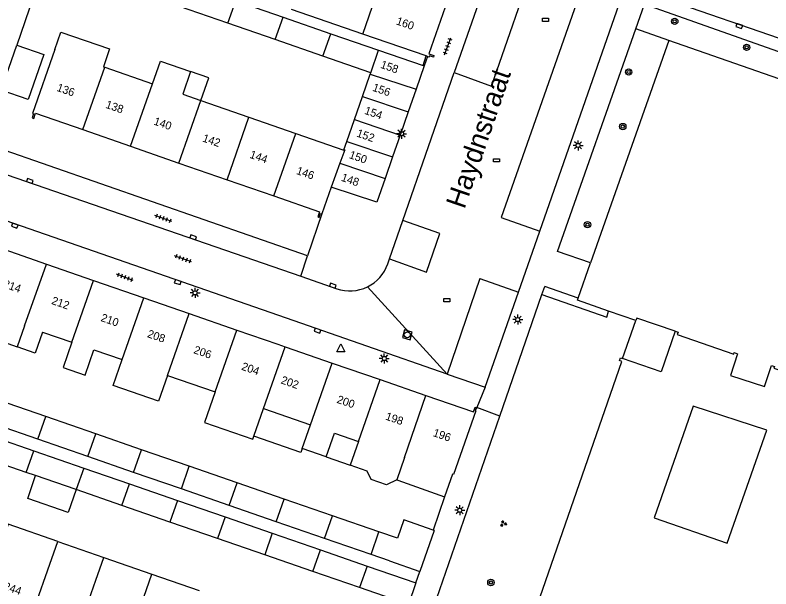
# Model space of a CAD drawing. Extents: x 132999 to 136000, y 398499 to 400501.
# Drawn here: x 133674.5 to 133769, y 399543.5 to 399615.1 of the extents above; entities that cross this region are included whole.
import ezdxf

# ---------------------------------------------------------------- set-up
doc = ezdxf.new("R2010")
doc.units = 0
for name, color, linetype in [('gg-afsc-erfafscheiding', 7, 'Continuous'), ('gg-afsc-hekwerk', 7, 'Continuous'), ('gg-afsc-muur', 7, 'Continuous'), ('gg-anno-huisnummerreeks BGT', 7, 'Continuous'), ('gg-anno-openbare ruimte label', 7, 'Continuous'), ('gg-bbg-bijgebouw', 7, 'Continuous'), ('gg-bbg-gedigitaliseerde bebouwing', 7, 'Continuous'), ('gg-bbg-gedigitaliseerde bijgebouw', 7, 'Continuous'), ('gg-bbg-hoofdgebouw', 7, 'Continuous'), ('gg-bbg-luifel en loopbrug', 7, 'Continuous'), ('gg-bbg-tussenscheiding', 7, 'Continuous'), ('gg-knt-verharding', 7, 'Continuous'), ('gg-knt-verharding nz', 7, 'Continuous'), ('gt-grn-groengrens', 7, 'Continuous'), ('gt-grn-weggrens', 7, 'Continuous'), ('gt-symb-boom', 7, 'Continuous'), ('gt-symb-groenvak', 7, 'Continuous'), ('gt-symb-kolk', 7, 'Continuous'), ('gt-symb-kolk center center', 7, 'Continuous'), ('gt-symb-lichtmast', 7, 'Continuous'), ('gt-symb-rioolschacht', 7, 'Continuous'), ('gt-symb-tegel verharding', 7, 'Continuous'), ('gt-symb-waterafsluiter', 7, 'Continuous')]:
    doc.layers.add(name, color=color, linetype=linetype)

# ---------------------------------------------------------------- blocks, each defined once
blk = doc.blocks.new('gt0-BOOM')
at = {"layer": 'gt-symb-boom'}
for radius in [0.4, 0.2]:
    blk.add_circle((0, 0), radius, dxfattribs=at)
blk = doc.blocks.new('gt0-KOLK')
at = {"layer": 'gt-symb-kolk'}
blk.add_lwpolyline([(0, 0), (0.375, 0), (0.375, 0.4), (-0.375, 0.4), (-0.375, 0), (0, 0)], dxfattribs=at)
blk = doc.blocks.new('gt0-LMAST')
at = {"layer": 'gt-symb-lichtmast'}
for p, q in [((-0.182, 0.173), (-0.447, 0.438)), ((-0.005, 0.246), (-0.005, 0.621)), ((0.172, 0.173), (0.437, 0.438)), ((-0.255, -0.004), (-0.63, -0.004)), ((-0.182, -0.181), (-0.447, -0.446)), ((-0.005, -0.254), (-0.005, -0.629)), ((0.437, -0.446), (0.172, -0.181)), ((0.245, -0.004), (0.62, -0.004))]:
    blk.add_line(p, q, dxfattribs=at)
blk.add_circle((-0.005, -0.004), 0.25, dxfattribs=at)
blk = doc.blocks.new('gt0-TEG1')
at = {"layer": 'gt-symb-tegel verharding'}
for p, q in [((-1.125, 0), (1.125, 0)), ((-0.9, -0.25), (-0.9, 0.25)), ((-0.45, -0.25), (-0.45, 0.25)), ((0, -0.25), (0, 0.25)), ((0.45, -0.25), (0.45, 0.25)), ((0.9, -0.25), (0.9, 0.25))]:
    blk.add_line(p, q, dxfattribs=at)
blk = doc.blocks.new('gt0-KOLKCC')
at = {"layer": 'gt-symb-kolk center center'}
blk.add_lwpolyline([(-0.375, 0.2), (0.375, 0.2), (0.375, -0.2), (-0.375, -0.2)], close=True, dxfattribs=at)
blk = doc.blocks.new('gt0-WAFSL')
at = {"layer": 'gt-symb-waterafsluiter'}
for p, q in [((-0.5, -0.333), (0, 0.667)), ((0, 0.667), (0.5, -0.333)), ((0.5, -0.333), (-0.5, -0.333))]:
    blk.add_line(p, q, dxfattribs=at)
blk = doc.blocks.new('gt0-RS')
at = {"layer": 'gt-symb-rioolschacht'}
blk.add_lwpolyline([(-0.5, -0.5), (0.5, -0.5), (0.5, 0.5), (-0.5, 0.5)], close=True, dxfattribs=at)
blk.add_circle((0, 0), 0.375, dxfattribs=at)
blk = doc.blocks.new('gt0-GRVAK')
at = {"layer": 'gt-symb-groenvak'}
for p, q in [((-0.11, 0.189), (-0.228, 0.24)), ((-0.182, 0.153), (0.088, 0.153)), ((-0.091, 0.211), (-0.156, 0.322)), ((-0.047, 0.214), (-0.047, 0.393)), ((-0.004, 0.211), (0.061, 0.322)), ((0.015, 0.189), (0.133, 0.24)), ((0.262, -0.052), (0.197, 0.059)), ((0.305, -0.049), (0.305, 0.13)), ((0.349, -0.052), (0.414, 0.059)), ((-0.245, -0.228), (-0.363, -0.177)), ((-0.318, -0.264), (-0.047, -0.264)), ((-0.226, -0.206), (-0.291, -0.095)), ((-0.183, -0.203), (-0.183, -0.024)), ((-0.139, -0.206), (-0.074, -0.095)), ((-0.12, -0.228), (-0.002, -0.177)), ((0.243, -0.074), (0.125, -0.023)), ((0.17, -0.11), (0.441, -0.11)), ((0.368, -0.074), (0.486, -0.023))]:
    blk.add_line(p, q, dxfattribs=at)

msp = doc.modelspace()

# ---------------------------------------------------------------- linework, layer by layer
at = {"layer": 'gg-afsc-erfafscheiding'}
msp.add_line((133717.96, 399612.71), (133709.066, 399615.799), dxfattribs=at)
at = {"layer": 'gg-afsc-hekwerk'}
for p, q in [((133756.196, 399611.921), (133746.43, 399584.16)), ((133725.498, 399608.802), (133725.902, 399609.987)), ((133744.884, 399579.771), (133746.43, 399584.16)), ((133752.094, 399576.947), (133748.689, 399578.145)), ((133750.435, 399572.23), (133752.094, 399576.947))]:
    msp.add_line(p, q, dxfattribs=at)
for points in [[(133794.63, 399598.34), (133794.69, 399598.54), (133756.196, 399611.921)], [(133748.689, 399578.145), (133744.796, 399579.514), (133744.884, 399579.771)]]:
    msp.add_lwpolyline(points, dxfattribs=at)
at = {"layer": 'gg-afsc-muur'}
for p, q in [((133678.398, 399621.956), (133674.73, 399611.34)), ((133728.199, 399554.952), (133726.749, 399550.787))]:
    msp.add_line(p, q, dxfattribs=at)
at = {"layer": 'gg-bbg-bijgebouw'}
for p, q in [((133702.091, 399616.879), (133708.005, 399614.838)), ((133708.005, 399614.838), (133713.988, 399612.774)), ((133713.988, 399612.774), (133719.935, 399610.722)), ((133672.77, 399605.74), (133674.73, 399611.34)), ((133719.935, 399610.722), (133725.498, 399608.802)), ((133725.65, 399608.75), (133724.64, 399605.849)), ((133725.65, 399608.75), (133725.498, 399608.802)), ((133724.64, 399605.849), (133723.658, 399603.03)), ((133723.658, 399603.03), (133722.632, 399600.083)), ((133722.632, 399600.083), (133721.69, 399597.377)), ((133721.69, 399597.377), (133720.752, 399594.684)), ((133670.921, 399562.757), (133676.873, 399560.699)), ((133676.873, 399560.699), (133683.12, 399558.539)), ((133683.12, 399558.539), (133688.829, 399556.564)), ((133688.829, 399556.564), (133694.812, 399554.495)), ((133694.812, 399554.495), (133700.778, 399552.432)), ((133700.778, 399552.432), (133706.664, 399550.397)), ((133726.882, 399550.741), (133725.099, 399545.622)), ((133726.882, 399550.741), (133726.749, 399550.787)), ((133706.664, 399550.397), (133712.683, 399548.315)), ((133712.683, 399548.315), (133718.505, 399546.302)), ((133718.505, 399546.302), (133724.609, 399544.191)), ((133724.609, 399544.191), (133723.675, 399541.498))]:
    msp.add_line(p, q, dxfattribs=at)
for points in [[(133674.73, 399611.34), (133678.12, 399610.16), (133676.17, 399604.56), (133672.77, 399605.74)], [(133720.752, 399594.684), (133719.72, 399591.72), (133714.04, 399593.61)]]:
    msp.add_lwpolyline(points, dxfattribs=at)
at = {"layer": 'gg-bbg-gedigitaliseerde bebouwing'}
for p, q in [((133717.96, 399612.71), (133720.116, 399618.9)), ((133685.578, 399608.644), (133685.737, 399608.589)), ((133685.737, 399608.589), (133691.703, 399606.521)), ((133696.465, 399608.045), (133695.482, 399605.21)), ((133695.482, 399605.21), (133697.733, 399604.43)), ((133697.733, 399604.43), (133703.713, 399602.357)), ((133703.713, 399602.357), (133709.605, 399600.314)), ((133668.545, 399575.85), (133674.798, 399573.672)), ((133677.974, 399575.517), (133681.614, 399574.255)), ((133684.366, 399573.302), (133687.905, 399572.076)), ((133693.574, 399570.112), (133699.527, 399568.049)), ((133704.354, 399562.5), (133705.558, 399565.96)), ((133705.558, 399565.96), (133711.424, 399563.928)), ((133710.396, 399560.978), (133711.424, 399563.928)), ((133717.422, 399561.85), (133716.391, 399558.89)), ((133713.394, 399559.934), (133710.396, 399560.978)), ((133718.515, 399558.15), (133716.391, 399558.89)), ((133722.219, 399557.065), (133722.33, 399557.026)), ((133722.33, 399557.026), (133728.199, 399554.952)), ((133679.882, 399549.377), (133685.612, 399547.381)), ((133685.612, 399547.381), (133691.611, 399545.291)), ((133691.611, 399545.291), (133697.527, 399543.231))]:
    msp.add_line(p, q, dxfattribs=at)
for points in [[(133691.703, 399606.521), (133692.686, 399609.355), (133696.465, 399608.045)], [(133709.605, 399600.314), (133715.589, 399598.24), (133715.606, 399598.29)], [(133677.974, 399575.517), (133677.057, 399572.885), (133674.798, 399573.672)], [(133681.614, 399574.255), (133680.517, 399571.105), (133683.267, 399570.147), (133684.366, 399573.302)], [(133693.574, 399570.112), (133692.448, 399566.879), (133686.782, 399568.853), (133687.905, 399572.076)], [(133699.527, 399568.049), (133698.198, 399564.23), (133704.226, 399562.132), (133704.354, 399562.5)], [(133768.451, 399563.277), (133759.244, 399566.283), (133754.384, 399552.331), (133763.497, 399549.157), (133768.451, 399563.277)], [(133713.394, 399559.934), (133714.421, 399562.884), (133717.422, 399561.85)], [(133722.219, 399557.065), (133720.921, 399556.438), (133719.023, 399557.099), (133718.515, 399558.15)], [(133679.882, 399549.377), (133673.666, 399551.542), (133672.668, 399548.678)]]:
    msp.add_lwpolyline(points, dxfattribs=at)
at = {"layer": 'gg-bbg-gedigitaliseerde bijgebouw'}
for p, q in [((133701.107, 399614.083), (133695.082, 399616.172)), ((133707.019, 399612.034), (133701.107, 399614.083)), ((133712.999, 399609.961), (133707.019, 399612.034)), ((133718.956, 399607.896), (133712.999, 399609.961)), ((133717.925, 399604.949), (133718.883, 399607.699)), ((133718.883, 399607.699), (133718.956, 399607.896)), ((133716.919, 399602.059), (133717.925, 399604.949)), ((133715.96, 399599.307), (133716.919, 399602.059)), ((133715.606, 399598.29), (133715.96, 399599.307)), ((133678.358, 399564.96), (133672.408, 399567.018)), ((133684.607, 399562.799), (133678.358, 399564.96)), ((133677.371, 399562.127), (133671.422, 399564.185)), ((133690.314, 399560.826), (133684.607, 399562.799)), ((133683.62, 399559.966), (133677.371, 399562.127)), ((133696.296, 399558.757), (133690.314, 399560.826)), ((133675.929, 399558.001), (133669.967, 399560.061)), ((133689.327, 399557.993), (133683.62, 399559.966)), ((133677.098, 399557.597), (133675.929, 399558.001)), ((133695.31, 399555.924), (133689.327, 399557.993)), ((133702.265, 399556.693), (133696.296, 399558.757)), ((133682.168, 399555.844), (133677.098, 399557.597)), ((133708.15, 399554.657), (133702.265, 399556.693)), ((133687.884, 399553.869), (133682.168, 399555.844)), ((133701.278, 399553.86), (133695.31, 399555.924)), ((133714.168, 399552.576), (133708.15, 399554.657)), ((133693.874, 399551.798), (133687.884, 399553.869)), ((133707.164, 399551.824), (133701.278, 399553.86)), ((133719.988, 399550.563), (133714.168, 399552.576)), ((133699.827, 399549.741), (133693.874, 399551.798)), ((133713.181, 399549.743), (133707.164, 399551.824)), ((133722.291, 399549.767), (133719.988, 399550.563)), ((133705.718, 399547.705), (133699.827, 399549.741)), ((133719.001, 399547.731), (133713.181, 399549.743)), ((133711.74, 399545.623), (133705.718, 399547.705)), ((133721.313, 399546.94), (133719.001, 399547.731)), ((133721.313, 399546.94), (133725.099, 399545.622)), ((133717.573, 399543.607), (133711.74, 399545.623)), ((133723.675, 399541.498), (133717.573, 399543.607))]:
    msp.add_line(p, q, dxfattribs=at)
msp.add_lwpolyline([(133726.749, 399550.787), (133723.086, 399552.062), (133722.291, 399549.767)], dxfattribs=at)
at = {"layer": 'gg-bbg-hoofdgebouw'}
for p, q in [((133725.902, 399609.987), (133717.96, 399612.71)), ((133726.062, 399609.931), (133725.902, 399609.987)), ((133682.979, 399600.792), (133688.966, 399598.716)), ((133688.966, 399598.716), (133695, 399596.624)), ((133695, 399596.624), (133701.022, 399594.537)), ((133701.022, 399594.537), (133706.859, 399592.513)), ((133714.04, 399593.61), (133712.84, 399590.27)), ((133678.438, 399584.003), (133684.313, 399581.97)), ((133684.313, 399581.97), (133690.629, 399579.785)), ((133690.629, 399579.785), (133696.278, 399577.83)), ((133696.278, 399577.83), (133702.215, 399575.775)), ((133702.215, 399575.775), (133707.354, 399573.997)), ((133707.354, 399573.997), (133708.284, 399573.675)), ((133708.284, 399573.675), (133714.14, 399571.648)), ((133714.14, 399571.648), (133720.128, 399569.576)), ((133720.128, 399569.576), (133725.866, 399567.59))]:
    msp.add_line(p, q, dxfattribs=at)
for points in [[(133728.275, 399616.099), (133726.24, 399610.24), (133726.86, 399610.03), (133726.8, 399609.83), (133726.31, 399610), (133726.27, 399609.86), (133726.062, 399609.931)], [(133679.48, 399610.81), (133680.225, 399612.972), (133686.346, 399610.861), (133685.578, 399608.644)], [(133679.48, 399610.81), (133676.71, 399602.8), (133676.84, 399602.76), (133676.68, 399602.28), (133676.86, 399602.2), (133677.1, 399602.83), (133682.979, 399600.792)], [(133706.859, 399592.513), (133712.55, 399590.54), (133712.35, 399589.9), (133712.54, 399589.84), (133712.69, 399590.32), (133712.84, 399590.27)], [(133671.02, 399583.33), (133672.11, 399586.37), (133672.23, 399586.33), (133672.42, 399586.8), (133672.61, 399586.74), (133672.38, 399586.1), (133678.438, 399584.003)], [(133757.01, 399575.63), (133755.24, 399570.54), (133750.435, 399572.23)], [(133757.01, 399575.63), (133757.36, 399575.49), (133757.25, 399575.2), (133764.32, 399572.76), (133764.39, 399572.95), (133764.78, 399572.81), (133763.91, 399570.11), (133768.18, 399568.74), (133769.02, 399571.34), (133769.4, 399571.22), (133769.34, 399571.03), (133776.29, 399568.58), (133776.4, 399568.89), (133776.75, 399568.77), (133774.99, 399563.7), (133780.04, 399561.93), (133779.91, 399561.57), (133779.66, 399561.68), (133761.3, 399508.92), (133761.6, 399508.81), (133761.48, 399508.46)], [(133731.62, 399518.81), (133731.75, 399519.16), (133732.02, 399519.06), (133750.32, 399571.86), (133750.05, 399571.97), (133750.18, 399572.32), (133750.435, 399572.23)], [(133725.866, 399567.59), (133731.79, 399565.54), (133732.01, 399566.16), (133732.21, 399566.1)], [(133732.21, 399566.1), (133731.98, 399565.74), (133732.09, 399565.7), (133729.31, 399557.74)], [(133729.31, 399557.74), (133729.183, 399557.775), (133728.199, 399554.952)]]:
    msp.add_lwpolyline(points, dxfattribs=at)
at = {"layer": 'gg-bbg-luifel en loopbrug'}
msp.add_line((133713.394, 399559.934), (133716.391, 399558.89), dxfattribs=at)
for points in [[(133697.733, 399604.43), (133698.716, 399607.264), (133696.465, 399608.045)], [(133710.396, 399560.978), (133710.22, 399560.472), (133704.354, 399562.5)], [(133682.168, 399555.844), (133681.175, 399552.973), (133676.105, 399554.726), (133677.098, 399557.597)]]:
    msp.add_lwpolyline(points, dxfattribs=at)
at = {"layer": 'gg-bbg-tussenscheiding'}
for p, q in [((133701.107, 399614.083), (133702.091, 399616.879)), ((133707.019, 399612.034), (133708.005, 399614.838)), ((133712.999, 399609.961), (133713.988, 399612.774)), ((133718.956, 399607.896), (133719.935, 399610.722)), ((133682.979, 399600.792), (133685.737, 399608.589)), ((133718.883, 399607.699), (133724.64, 399605.849)), ((133688.966, 399598.716), (133691.703, 399606.521)), ((133695, 399596.624), (133697.733, 399604.43)), ((133717.925, 399604.949), (133723.658, 399603.03)), ((133701.022, 399594.537), (133703.713, 399602.357)), ((133716.919, 399602.059), (133722.632, 399600.083)), ((133706.859, 399592.513), (133709.605, 399600.314)), ((133715.96, 399599.307), (133721.69, 399597.377)), ((133715.123, 399596.623), (133714.04, 399593.61)), ((133715.123, 399596.623), (133720.752, 399594.684)), ((133675.713, 399576.3), (133678.438, 399584.003)), ((133681.614, 399574.255), (133684.313, 399581.97)), ((133687.905, 399572.076), (133690.629, 399579.785)), ((133693.574, 399570.112), (133696.278, 399577.83)), ((133675.713, 399576.3), (133674.798, 399573.672)), ((133699.527, 399568.049), (133702.215, 399575.775)), ((133705.558, 399565.96), (133708.284, 399573.675)), ((133711.424, 399563.928), (133714.14, 399571.648)), ((133717.422, 399561.85), (133720.128, 399569.576)), ((133723.19, 399559.852), (133725.866, 399567.59)), ((133677.371, 399562.127), (133678.358, 399564.96)), ((133683.62, 399559.966), (133684.607, 399562.799)), ((133689.327, 399557.993), (133690.314, 399560.826)), ((133675.929, 399558.001), (133676.873, 399560.699)), ((133723.19, 399559.852), (133722.219, 399557.065)), ((133683.12, 399558.539), (133682.168, 399555.844)), ((133695.31, 399555.924), (133696.296, 399558.757)), ((133687.884, 399553.869), (133688.829, 399556.564)), ((133701.278, 399553.86), (133702.265, 399556.693)), ((133694.812, 399554.495), (133693.874, 399551.798)), ((133707.164, 399551.824), (133708.15, 399554.657)), ((133700.778, 399552.432), (133699.827, 399549.741)), ((133713.181, 399549.743), (133714.168, 399552.576)), ((133719.001, 399547.731), (133719.988, 399550.563)), ((133706.664, 399550.397), (133705.718, 399547.705)), ((133678.872, 399546.518), (133679.882, 399549.377)), ((133711.74, 399545.623), (133712.683, 399548.315)), ((133684.61, 399544.52), (133685.612, 399547.381)), ((133675.572, 399537.181), (133678.872, 399546.518)), ((133718.505, 399546.302), (133717.573, 399543.607)), ((133690.615, 399542.43), (133691.611, 399545.291)), ((133681.839, 399536.611), (133684.61, 399544.52))]:
    msp.add_line(p, q, dxfattribs=at)
msp.add_lwpolyline([(133715.606, 399598.29), (133715.709, 399598.254), (133715.123, 399596.623)], dxfattribs=at)
at = {"layer": 'gg-knt-verharding'}
for p, q in [((133735.08, 399624.28), (133729.39, 399607.907)), ((133740.071, 399588.105), (133750.8, 399618.78)), ((133753.65, 399617.87), (133804.4, 399600.34)), ((133752.07, 399613.384), (133753.148, 399616.446)), ((133726.062, 399609.931), (133725.65, 399608.75)), ((133722.98, 399589.463), (133729.39, 399607.907)), ((133711.08, 399585.05), (133670.47, 399599.16)), ((133669.549, 399596.527), (133710.215, 399582.483)), ((133708.447, 399577.239), (133667.511, 399591.442)), ((133712.84, 399590.27), (133711.08, 399585.05)), ((133721.308, 399584.653), (133722.98, 399589.463)), ((133737.415, 399580.51), (133740.071, 399588.105)), ((133721.088, 399584.019), (133721.308, 399584.653)), ((133710.215, 399582.483), (133714.72, 399580.927)), ((133740.355, 399580.205), (133740.7, 399581.2)), ((133744.884, 399579.771), (133740.7, 399581.2)), ((133733.26, 399568.63), (133737.415, 399580.51)), ((133735.091, 399565.005), (133740.355, 399580.205)), ((133728.515, 399570.276), (133708.447, 399577.239)), ((133728.515, 399570.276), (133733.26, 399568.63)), ((133718.751, 399517.826), (133735.091, 399565.005))]:
    msp.add_line(p, q, dxfattribs=at)
for points in [[(133746.43, 399584.16), (133742.28, 399585.59), (133752.07, 399613.384)], [(133757.01, 399575.63), (133752.205, 399577.271), (133752.094, 399576.947)]]:
    msp.add_lwpolyline(points, dxfattribs=at)
for centre, radius, start, end in [((133716.353, 399585.667), 5.013, 295.89936, 340.8112), ((133716.353, 399585.672), 5.018, 251.00742, 295.87836)]:
    msp.add_arc(centre, radius, start, end, dxfattribs=at)
at = {"layer": 'gg-knt-verharding nz'}
for p, q in [((133746.022, 399620.452), (133735.274, 399589.818)), ((133735.274, 399589.818), (133740.071, 399588.105)), ((133732.577, 399582.187), (133728.515, 399570.276)), ((133732.577, 399582.187), (133737.415, 399580.51))]:
    msp.add_line(p, q, dxfattribs=at)
for points in [[(133729.39, 399607.907), (133734.038, 399606.212), (133739.768, 399622.64)], [(133721.308, 399584.653), (133725.935, 399583.003), (133727.613, 399587.805), (133722.98, 399589.463)]]:
    msp.add_lwpolyline(points, dxfattribs=at)
at = {"layer": 'gt-grn-groengrens'}
for p, q in [((133753.148, 399616.446), (133803.794, 399598.541)), ((133756.196, 399611.921), (133752.07, 399613.384))]:
    msp.add_line(p, q, dxfattribs=at)
msp.add_lwpolyline([(133740.355, 399580.205), (133748.444, 399577.379), (133748.689, 399578.145)], dxfattribs=at)
at = {"layer": 'gt-grn-weggrens'}
for p, q in [((133710.215, 399582.483), (133711.08, 399585.05)), ((133728.515, 399570.276), (133718.543, 399581.157)), ((133733.26, 399568.63), (133732.21, 399566.1)), ((133735.091, 399565.005), (133732.21, 399566.1)), ((133724.609, 399544.191), (133725.099, 399545.622))]:
    msp.add_line(p, q, dxfattribs=at)

# ---------------------------------------------------------------- block references
at = {"layer": 'gt-symb-boom'}
for p in [(133756.945, 399614.316), (133765.927, 399611.068), (133751.196, 399607.984), (133750.457, 399601.176), (133746.048, 399588.922), (133733.98, 399544.252)]:
    msp.add_blockref('gt0-BOOM', p, dxfattribs=at)
at = {"layer": 'gt-symb-groenvak'}
msp.add_blockref('gt0-GRVAK', (133735.522, 399551.596), dxfattribs=at)
at = {"layer": 'gt-symb-kolk'}
for p, rotation in [((133765.079, 399613.921), 160.966920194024), ((133676.302, 399594.197), -19.26841496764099), ((133674.549, 399589), 160.24210003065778), ((133696.718, 399587.144), -18.724868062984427), ((133694.908, 399581.938), 161.27513193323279), ((133714.162, 399581.125), -19.75789996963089), ((133712.382, 399575.874), 161.14816421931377)]:
    msp.add_blockref('gt0-KOLK', p, dxfattribs=dict(at, rotation=rotation))
at = {"layer": 'gt-symb-kolk center center'}
for p in [(133740.798, 399614.505), (133734.662, 399596.953), (133728.476, 399579.5)]:
    msp.add_blockref('gt0-KOLKCC', p, dxfattribs=at)
at = {"layer": 'gt-symb-lichtmast'}
for p in [(133722.813, 399600.284), (133744.878, 399598.829), (133697.016, 399580.418), (133737.33, 399577.072), (133720.665, 399572.221), (133730.094, 399553.273)]:
    msp.add_blockref('gt0-LMAST', p, dxfattribs=at)
at = {"layer": 'gt-symb-rioolschacht', "rotation": -16.551136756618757}
msp.add_blockref('gt0-RS', (133723.536, 399575.175), dxfattribs=at)
at = {"layer": 'gt-symb-tegel verharding'}
for p, rotation in [((133728.579, 399611.189), 70.00710602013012), ((133693.04, 399589.703), 160.00710602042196), ((133695.503, 399584.654), 160.00710602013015), ((133688.238, 399582.344), 160.00710602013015)]:
    msp.add_blockref('gt0-TEG1', p, dxfattribs=dict(at, rotation=rotation))
at = {"layer": 'gt-symb-waterafsluiter'}
msp.add_blockref('gt0-WAFSL', (133715.219, 399573.395), dxfattribs=at)

# ---------------------------------------------------------------- texts
at = {"layer": 'gg-anno-huisnummerreeks BGT'}
for s, rotation, p in [('160', 340.9, (133722.062, 399613.954)), ('158', 340.8, (133720.102, 399608.526)), ('136', 340.9, (133679.654, 399605.649)), ('156', 340.8, (133719.106, 399605.666)), ('138', 340.9, (133685.757, 399603.533)), ('154', 340.8, (133718.102, 399602.783)), ('140', 340.9, (133691.767, 399601.449)), ('152', 340.8, (133717.118, 399599.956)), ('142', 340.9, (133697.859, 399599.336)), ('144', 340.9, (133703.76, 399597.292)), ('150', 340.8, (133716.179, 399597.257)), ('146', 340.9, (133709.583, 399595.273)), ('148', 340.8, (133715.193, 399594.428)), ('214', 340.9, (133672.956, 399581.138)), ('212', 340.9, (133678.999, 399579.046)), ('210', 340.9, (133685.16, 399576.915)), ('208', 340.9, (133690.969, 399574.905)), ('206', 340.9, (133696.762, 399572.9)), ('204', 340.9, (133702.731, 399570.834)), ('202', 340.9, (133707.657, 399569.129)), ('200', 340.9, (133714.65, 399566.709)), ('198', 340.9, (133720.72, 399564.608)), ('196', 340.9, (133726.661, 399562.553)), ('244', 340.8, (133673.018, 399543.387))]:
    msp.add_text(s, height=1, rotation=rotation, dxfattribs=at).set_placement(p)
at = {"layer": 'gg-anno-openbare ruimte label'}
msp.add_text('Haydnstraat', height=2.5, rotation=71.1, dxfattribs=at).set_placement((133730.672, 399590.783))

doc.saveas('drawing.dxf')
